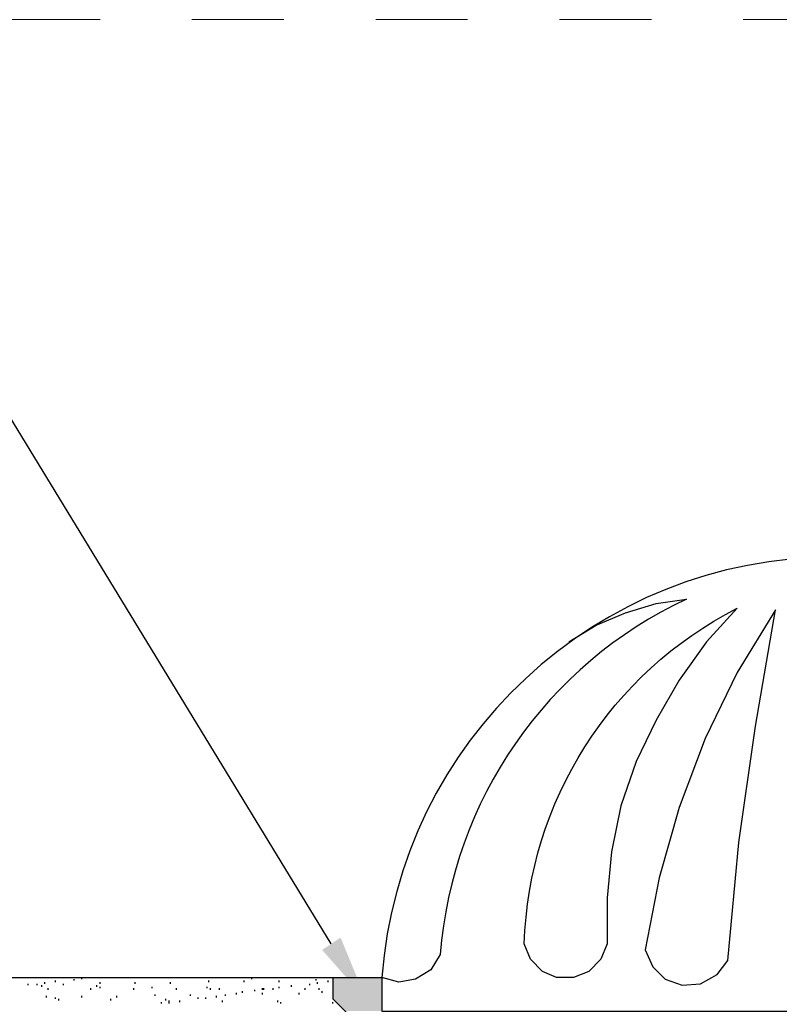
# Model space of a CAD drawing. Header units: millimetres. Extents: x -261 to 187, y -214 to 106.
# Tile 289 of 656: x -131.97 to -131.143, y -151.378 to -150.307. Entities that reach past the tile are written whole.
import ezdxf

# ---------------------------------------------------------------- set-up
doc = ezdxf.new("R2010")
doc.units = ezdxf.units.MM
doc.header["$LTSCALE"] = 0.005
doc.header["$MEASUREMENT"] = 0
doc.linetypes.add('HIDDEN', pattern=[0.9525, 0.635, -0.3175])
doc.layers.get('0').update_dxf_attribs({"lineweight": 18})
doc.layers.add('PDF_Geometry', color=4, linetype='Continuous')
doc.layers.add('PDF_Solid Fills', color=7, linetype='Continuous')

msp = doc.modelspace()

# ---------------------------------------------------------------- linework, layer by layer
at = {"linetype": 'HIDDEN', "ltscale": 2}
msp.add_lwpolyline([(-134.1823, -150.3074), (-127.8756, -150.3074), (-127.8756, -153.2), (-134.1823, -153.2)], close=True, dxfattribs=at)
at = {"layer": 'PDF_Geometry', "color": 7, "lineweight": 25}
for points in [[(-131.6307, -151.3126), (-131.9857, -150.731), (-132.059, -150.731)], [(-132.344, -151.3493), (-131.5757, -151.3493)], [(-131.9307, -151.3543), (-131.9307, -151.3526)], [(-131.9107, -151.3526), (-131.9107, -151.351)], [(-131.9023, -151.351), (-131.9023, -151.3493)], [(-131.764, -151.3543), (-131.764, -151.3526)], [(-131.7256, -151.3543), (-131.7256, -151.3526)], [(-131.7173, -151.351), (-131.7173, -151.3493)], [(-131.6873, -151.3543), (-131.6873, -151.3526)], [(-131.6473, -151.3526), (-131.6473, -151.351)], [(-131.634, -151.3543), (-131.634, -151.3526)], [(-131.629, -151.3493), (-131.629, -151.3726), (-131.589, -151.4126), (-131.5673, -151.4126), (-131.5673, -151.3859)], [(-131.9606, -151.3576), (-131.9606, -151.356)], [(-131.9507, -151.3576), (-131.9507, -151.356)], [(-131.9457, -151.3593), (-131.9457, -151.3576)], [(-131.9423, -151.356), (-131.9423, -151.3543)], [(-131.939, -151.3626), (-131.939, -151.361)], [(-131.9223, -151.3576), (-131.9223, -151.356)], [(-131.8923, -151.3626), (-131.8923, -151.361)], [(-131.8857, -151.3593), (-131.8857, -151.3576)], [(-131.8823, -151.356), (-131.8823, -151.3543)], [(-131.8823, -151.361), (-131.8823, -151.3593)], [(-131.8457, -151.3626), (-131.8457, -151.361)], [(-131.844, -151.356), (-131.844, -151.3543)], [(-131.8257, -151.361), (-131.8257, -151.3593)], [(-131.8057, -151.356), (-131.8057, -151.3543)], [(-131.799, -151.3626), (-131.799, -151.361)], [(-131.7657, -151.361), (-131.7657, -151.3593)], [(-131.7623, -151.3626), (-131.7623, -151.361)], [(-131.7523, -151.3626), (-131.7523, -151.361)], [(-131.7273, -151.3659), (-131.7273, -151.3643)], [(-131.714, -151.3643), (-131.714, -151.3626)], [(-131.7056, -151.3626), (-131.7056, -151.361)], [(-131.704, -151.3626), (-131.704, -151.361)], [(-131.694, -151.3626), (-131.694, -151.361)], [(-131.6873, -151.361), (-131.6873, -151.3593)], [(-131.674, -151.3593), (-131.674, -151.3576)], [(-131.659, -151.3626), (-131.659, -151.361)], [(-131.654, -151.3576), (-131.654, -151.356)], [(-131.6456, -151.356), (-131.6456, -151.3543)], [(-131.644, -151.3626), (-131.644, -151.361)], [(-131.6407, -151.3659), (-131.6407, -151.3643)], [(-131.9406, -151.3709), (-131.9406, -151.3693)], [(-131.9307, -151.3726), (-131.9307, -151.3709)], [(-131.9273, -151.3743), (-131.9273, -151.3726)], [(-131.9023, -151.3709), (-131.9023, -151.3693)], [(-131.8707, -151.3743), (-131.8707, -151.3726)], [(-131.864, -151.3709), (-131.864, -151.3693)], [(-131.8223, -151.3693), (-131.8223, -151.3676)], [(-131.8106, -151.3743), (-131.8106, -151.3726)], [(-131.8073, -151.3776), (-131.8073, -151.376), (-131.8073, -151.3743)], [(-131.7956, -151.376), (-131.7956, -151.3743)], [(-131.784, -151.3693), (-131.784, -151.3676)], [(-131.7757, -151.3726), (-131.7757, -151.3709)], [(-131.7673, -151.3726), (-131.7673, -151.3709)], [(-131.7557, -151.3709), (-131.7557, -151.3693)], [(-131.749, -151.376), (-131.749, -151.3743)], [(-131.7457, -151.3693), (-131.7457, -151.3676)], [(-131.734, -151.3676), (-131.734, -151.3659)], [(-131.7056, -151.3676), (-131.7056, -151.3659)], [(-131.689, -151.376), (-131.689, -151.3743)], [(-131.6656, -151.3676), (-131.6656, -151.3659)], [(-131.8156, -151.3776), (-131.8156, -151.376)], [(-131.6856, -151.3776), (-131.6856, -151.376)], [(-131.629, -151.3776), (-131.629, -151.376)]]:
    msp.add_lwpolyline(points, dxfattribs=at)
msp.add_lwpolyline([(-131.3723, -150.9843), (-131.3423, -150.9659), (-131.3107, -150.9526), (-131.2773, -150.9426), (-131.244, -150.9376, 0.269865), (-131.5123, -151.3243), (-131.5223, -151.341), (-131.539, -151.351), (-131.5573, -151.3543), (-131.5757, -151.3493), (-131.5757, -151.3859), (-130.5973, -151.3859)], format="xyb", dxfattribs=at)
msp.add_lwpolyline([(-131.189, -150.9476), (-131.2223, -150.9843), (-131.2523, -151.026), (-131.2773, -151.0693), (-131.299, -151.1143), (-131.3157, -151.1626), (-131.3256, -151.2126), (-131.3306, -151.2626), (-131.3306, -151.3126), (-131.3373, -151.3293), (-131.3506, -151.3426), (-131.3673, -151.3493), (-131.3857, -151.3493), (-131.4007, -151.3426), (-131.414, -151.3293), (-131.4207, -151.3126, -0.273559)], format="xyb", close=True, dxfattribs=at)
msp.add_lwpolyline([(-131.199, -151.3309), (-131.1873, -151.2026), (-131.169, -151.0759), (-131.1473, -150.9493), (-131.189, -151.0176), (-131.224, -151.0893), (-131.2523, -151.1643), (-131.274, -151.2409), (-131.289, -151.3193), (-131.2807, -151.3376), (-131.2673, -151.351), (-131.249, -151.3576), (-131.229, -151.356), (-131.2106, -151.3459)], close=True, dxfattribs=at)
msp.add_arc((-131.0831, -151.3857), 0.4938, 4.226, 175.774, dxfattribs=at)
at = {"layer": 'PDF_Solid Fills', "color": 7, "lineweight": 25, "transparency": 33554559}
msp.add_solid([(-131.6206, -151.3059), (-131.5923, -151.3743), (-131.6407, -151.3193)], dxfattribs=at)
at = {"layer": 'PDF_Solid Fills', "color": 7, "lineweight": 30, "transparency": 33554559}
for points in [[(-131.629, -151.3493), (-131.629, -151.3726), (-131.5757, -151.3726)], [(-131.629, -151.3493), (-131.5757, -151.3493), (-131.5757, -151.3726)], [(-131.629, -151.3726), (-131.6157, -151.3859), (-131.5757, -151.3859)], [(-131.629, -151.3726), (-131.5757, -151.3726), (-131.5757, -151.3859)]]:
    msp.add_solid(points, dxfattribs=at)

doc.saveas('drawing.dxf')
